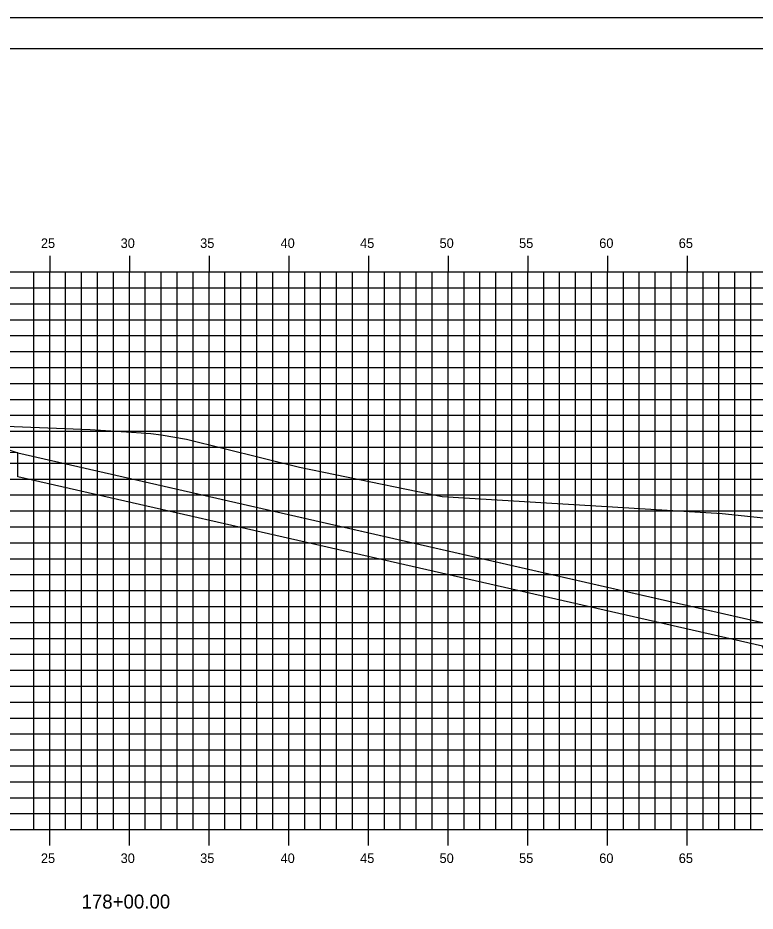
# Model space of a CAD drawing. Extents: x 850598 to 870284, y 366541 to 366651.
# Drawn here: x 858878.9 to 858925.2, y 366595.1 to 366651.2 of the extents above; entities that cross this region are included whole.
import ezdxf

# ---------------------------------------------------------------- set-up
doc = ezdxf.new("R2010")
doc.units = 0
for name, color, linetype in [('BORDER', 7, 'Continuous'), ('D_Drainage_RipRap', 7, 'Continuous'), ('D_Roadway_Centerline', 7, 'Continuous'), ('D_Roadway_SlopeLines', 7, 'Continuous'), ('D_Roadway_SubGrade', 7, 'Continuous'), ('H_V ANNOTATION', 7, 'Continuous'), ('MAJOR', 7, 'Continuous'), ('MINOR', 7, 'Continuous'), ('PLOT BOUNDARY', 7, 'Continuous'), ('S_Roadway_Centerline', 7, 'Continuous')]:
    doc.layers.add(name, color=color, linetype=linetype)

msp = doc.modelspace()

# ---------------------------------------------------------------- linework, layer by layer
at = {"layer": 'BORDER'}
msp.add_line((858970.889, 366649.225), (858810.889, 366649.225), dxfattribs=at)
at = {"layer": 'D_Drainage_RipRap'}
msp.add_lwpolyline([(858925.62, 366613.225), (858942.111, 366609.471), (858951.973, 366607.225), (858948.973, 366604.225), (858945.973, 366604.225), (858942.973, 366606.021), (858926.482, 366609.775), (858925.62, 366611.725), (858878.889, 366622.365), (858878.889, 366623.865)], close=True, dxfattribs=at)
at = {"layer": 'D_Roadway_Centerline'}
msp.add_lwpolyline([(858825.95, 366620.276), (858826.889, 366620.745), (858833.144, 366623.873), (858836.889, 366625.745), (858838.889, 366625.865), (858844.889, 366626.225), (858855.889, 366626.555), (858866.889, 366626.225), (858870.889, 366625.985), (858872.889, 366625.865), (858878.889, 366623.865), (858925.62, 366613.225), (858942.111, 366609.471), (858951.973, 366607.225), (858955.889, 366607.225)], dxfattribs=at)
at = {"layer": 'D_Roadway_SlopeLines'}
msp.add_lwpolyline([(858878.889, 366623.865), (858951.973, 366607.225), (858951.973, 366607.225)], dxfattribs=at)
at = {"layer": 'D_Roadway_SubGrade'}
msp.add_lwpolyline([(858866.889, 366625.725), (858867.889, 366625.665), (858867.889, 366625.915), (858872.889, 366625.615), (858872.889, 366625.865), (858878.889, 366623.865), (858866.889, 366624.225)], close=True, dxfattribs=at)
at = {"layer": 'MAJOR'}
for p, q in [((858880.889, 366636.227), (858880.889, 366635.225)), ((858880.889, 366636.227), (858880.889, 366635.225)), ((858885.889, 366636.227), (858885.889, 366635.225)), ((858885.889, 366636.227), (858885.889, 366635.225)), ((858890.889, 366636.227), (858890.889, 366635.225)), ((858890.889, 366636.227), (858890.889, 366635.225)), ((858895.889, 366636.227), (858895.889, 366635.225)), ((858895.889, 366636.227), (858895.889, 366635.225)), ((858900.889, 366636.227), (858900.889, 366635.225)), ((858900.889, 366636.227), (858900.889, 366635.225)), ((858905.889, 366636.227), (858905.889, 366635.225)), ((858905.889, 366636.227), (858905.889, 366635.225)), ((858910.889, 366636.227), (858910.889, 366635.225)), ((858910.889, 366636.227), (858910.889, 366635.225)), ((858915.889, 366636.227), (858915.889, 366635.225)), ((858915.889, 366636.227), (858915.889, 366635.225)), ((858920.889, 366636.227), (858920.889, 366635.225)), ((858920.889, 366636.227), (858920.889, 366635.225)), ((858815.889, 366635.225), (858955.889, 366635.225)), ((858815.889, 366635.225), (858955.889, 366635.225)), ((858815.889, 366635.225), (858955.889, 366635.225)), ((858815.889, 366635.225), (858955.889, 366635.225)), ((858880.889, 366600.225), (858880.889, 366635.225)), ((858880.889, 366600.225), (858880.889, 366635.225)), ((858885.889, 366600.225), (858885.889, 366635.225)), ((858885.889, 366600.225), (858885.889, 366635.225)), ((858890.889, 366600.225), (858890.889, 366635.225)), ((858890.889, 366600.225), (858890.889, 366635.225)), ((858895.889, 366600.225), (858895.889, 366635.225)), ((858895.889, 366600.225), (858895.889, 366635.225)), ((858900.889, 366600.225), (858900.889, 366635.225)), ((858900.889, 366600.225), (858900.889, 366635.225)), ((858905.889, 366600.225), (858905.889, 366635.225)), ((858905.889, 366600.225), (858905.889, 366635.225)), ((858910.889, 366600.225), (858910.889, 366635.225)), ((858910.889, 366600.225), (858910.889, 366635.225)), ((858915.889, 366600.225), (858915.889, 366635.225)), ((858915.889, 366600.225), (858915.889, 366635.225)), ((858920.889, 366600.225), (858920.889, 366635.225)), ((858920.889, 366600.225), (858920.889, 366635.225)), ((858815.889, 366630.225), (858955.889, 366630.225)), ((858815.889, 366630.225), (858955.889, 366630.225)), ((858815.889, 366625.225), (858955.889, 366625.225)), ((858815.889, 366625.225), (858955.889, 366625.225)), ((858815.889, 366620.225), (858955.889, 366620.225)), ((858815.889, 366620.225), (858955.889, 366620.225)), ((858815.889, 366615.225), (858955.889, 366615.225)), ((858815.889, 366615.225), (858955.889, 366615.225)), ((858815.889, 366610.225), (858955.889, 366610.225)), ((858815.889, 366610.225), (858955.889, 366610.225)), ((858815.889, 366605.225), (858955.889, 366605.225)), ((858815.889, 366605.225), (858955.889, 366605.225)), ((858815.889, 366600.225), (858955.889, 366600.225)), ((858815.889, 366600.225), (858955.889, 366600.225)), ((858815.889, 366600.225), (858955.889, 366600.225)), ((858815.889, 366600.225), (858955.889, 366600.225)), ((858880.889, 366599.223), (858880.889, 366600.225)), ((858880.889, 366599.223), (858880.889, 366600.225)), ((858885.889, 366599.223), (858885.889, 366600.225)), ((858885.889, 366599.223), (858885.889, 366600.225)), ((858890.889, 366599.223), (858890.889, 366600.225)), ((858890.889, 366599.223), (858890.889, 366600.225)), ((858895.889, 366599.223), (858895.889, 366600.225)), ((858895.889, 366599.223), (858895.889, 366600.225)), ((858900.889, 366599.223), (858900.889, 366600.225)), ((858900.889, 366599.223), (858900.889, 366600.225)), ((858905.889, 366599.223), (858905.889, 366600.225)), ((858905.889, 366599.223), (858905.889, 366600.225)), ((858910.889, 366599.223), (858910.889, 366600.225)), ((858910.889, 366599.223), (858910.889, 366600.225)), ((858915.889, 366599.223), (858915.889, 366600.225)), ((858915.889, 366599.223), (858915.889, 366600.225)), ((858920.889, 366599.223), (858920.889, 366600.225)), ((858920.889, 366599.223), (858920.889, 366600.225))]:
    msp.add_line(p, q, dxfattribs=at)
at = {"layer": 'MINOR'}
for p, q in [((858879.889, 366600.225), (858879.889, 366635.225)), ((858879.889, 366600.225), (858879.889, 366635.225)), ((858881.889, 366600.225), (858881.889, 366635.225)), ((858881.889, 366600.225), (858881.889, 366635.225)), ((858882.889, 366600.225), (858882.889, 366635.225)), ((858882.889, 366600.225), (858882.889, 366635.225)), ((858883.889, 366600.225), (858883.889, 366635.225)), ((858883.889, 366600.225), (858883.889, 366635.225)), ((858884.889, 366600.225), (858884.889, 366635.225)), ((858884.889, 366600.225), (858884.889, 366635.225)), ((858886.889, 366600.225), (858886.889, 366635.225)), ((858886.889, 366600.225), (858886.889, 366635.225)), ((858887.889, 366600.225), (858887.889, 366635.225)), ((858887.889, 366600.225), (858887.889, 366635.225)), ((858888.889, 366600.225), (858888.889, 366635.225)), ((858888.889, 366600.225), (858888.889, 366635.225)), ((858889.889, 366600.225), (858889.889, 366635.225)), ((858889.889, 366600.225), (858889.889, 366635.225)), ((858891.889, 366600.225), (858891.889, 366635.225)), ((858891.889, 366600.225), (858891.889, 366635.225)), ((858892.889, 366600.225), (858892.889, 366635.225)), ((858892.889, 366600.225), (858892.889, 366635.225)), ((858893.889, 366600.225), (858893.889, 366635.225)), ((858893.889, 366600.225), (858893.889, 366635.225)), ((858894.889, 366600.225), (858894.889, 366635.225)), ((858894.889, 366600.225), (858894.889, 366635.225)), ((858896.889, 366600.225), (858896.889, 366635.225)), ((858896.889, 366600.225), (858896.889, 366635.225)), ((858897.889, 366600.225), (858897.889, 366635.225)), ((858897.889, 366600.225), (858897.889, 366635.225)), ((858898.889, 366600.225), (858898.889, 366635.225)), ((858898.889, 366600.225), (858898.889, 366635.225)), ((858899.889, 366600.225), (858899.889, 366635.225)), ((858899.889, 366600.225), (858899.889, 366635.225)), ((858901.889, 366600.225), (858901.889, 366635.225)), ((858901.889, 366600.225), (858901.889, 366635.225)), ((858902.889, 366600.225), (858902.889, 366635.225)), ((858902.889, 366600.225), (858902.889, 366635.225)), ((858903.889, 366600.225), (858903.889, 366635.225)), ((858903.889, 366600.225), (858903.889, 366635.225)), ((858904.889, 366600.225), (858904.889, 366635.225)), ((858904.889, 366600.225), (858904.889, 366635.225)), ((858906.889, 366600.225), (858906.889, 366635.225)), ((858906.889, 366600.225), (858906.889, 366635.225)), ((858907.889, 366600.225), (858907.889, 366635.225)), ((858907.889, 366600.225), (858907.889, 366635.225)), ((858908.889, 366600.225), (858908.889, 366635.225)), ((858908.889, 366600.225), (858908.889, 366635.225)), ((858909.889, 366600.225), (858909.889, 366635.225)), ((858909.889, 366600.225), (858909.889, 366635.225)), ((858911.889, 366600.225), (858911.889, 366635.225)), ((858911.889, 366600.225), (858911.889, 366635.225)), ((858912.889, 366600.225), (858912.889, 366635.225)), ((858912.889, 366600.225), (858912.889, 366635.225)), ((858913.889, 366600.225), (858913.889, 366635.225)), ((858913.889, 366600.225), (858913.889, 366635.225)), ((858914.889, 366600.225), (858914.889, 366635.225)), ((858914.889, 366600.225), (858914.889, 366635.225)), ((858916.889, 366600.225), (858916.889, 366635.225)), ((858916.889, 366600.225), (858916.889, 366635.225)), ((858917.889, 366600.225), (858917.889, 366635.225)), ((858917.889, 366600.225), (858917.889, 366635.225)), ((858918.889, 366600.225), (858918.889, 366635.225)), ((858918.889, 366600.225), (858918.889, 366635.225)), ((858919.889, 366600.225), (858919.889, 366635.225)), ((858919.889, 366600.225), (858919.889, 366635.225)), ((858921.889, 366600.225), (858921.889, 366635.225)), ((858921.889, 366600.225), (858921.889, 366635.225)), ((858922.889, 366600.225), (858922.889, 366635.225)), ((858922.889, 366600.225), (858922.889, 366635.225)), ((858923.889, 366600.225), (858923.889, 366635.225)), ((858923.889, 366600.225), (858923.889, 366635.225)), ((858924.889, 366600.225), (858924.889, 366635.225)), ((858924.889, 366600.225), (858924.889, 366635.225)), ((858815.889, 366634.225), (858955.889, 366634.225)), ((858815.889, 366634.225), (858955.889, 366634.225)), ((858815.889, 366633.225), (858955.889, 366633.225)), ((858815.889, 366633.225), (858955.889, 366633.225)), ((858815.889, 366632.225), (858955.889, 366632.225)), ((858815.889, 366632.225), (858955.889, 366632.225)), ((858815.889, 366631.225), (858955.889, 366631.225)), ((858815.889, 366631.225), (858955.889, 366631.225)), ((858815.889, 366629.225), (858955.889, 366629.225)), ((858815.889, 366629.225), (858955.889, 366629.225)), ((858815.889, 366628.225), (858955.889, 366628.225)), ((858815.889, 366628.225), (858955.889, 366628.225)), ((858815.889, 366627.225), (858955.889, 366627.225)), ((858815.889, 366627.225), (858955.889, 366627.225)), ((858815.889, 366626.225), (858955.889, 366626.225)), ((858815.889, 366626.225), (858955.889, 366626.225)), ((858815.889, 366624.225), (858955.889, 366624.225)), ((858815.889, 366624.225), (858955.889, 366624.225)), ((858815.889, 366623.225), (858955.889, 366623.225)), ((858815.889, 366623.225), (858955.889, 366623.225)), ((858815.889, 366622.225), (858955.889, 366622.225)), ((858815.889, 366622.225), (858955.889, 366622.225)), ((858815.889, 366621.225), (858955.889, 366621.225)), ((858815.889, 366621.225), (858955.889, 366621.225)), ((858815.889, 366619.225), (858955.889, 366619.225)), ((858815.889, 366619.225), (858955.889, 366619.225)), ((858815.889, 366618.225), (858955.889, 366618.225)), ((858815.889, 366618.225), (858955.889, 366618.225)), ((858815.889, 366617.225), (858955.889, 366617.225)), ((858815.889, 366617.225), (858955.889, 366617.225)), ((858815.889, 366616.225), (858955.889, 366616.225)), ((858815.889, 366616.225), (858955.889, 366616.225)), ((858815.889, 366614.225), (858955.889, 366614.225)), ((858815.889, 366614.225), (858955.889, 366614.225)), ((858815.889, 366613.225), (858955.889, 366613.225)), ((858815.889, 366613.225), (858955.889, 366613.225)), ((858815.889, 366612.225), (858955.889, 366612.225)), ((858815.889, 366612.225), (858955.889, 366612.225)), ((858815.889, 366611.225), (858955.889, 366611.225)), ((858815.889, 366611.225), (858955.889, 366611.225)), ((858815.889, 366609.225), (858955.889, 366609.225)), ((858815.889, 366609.225), (858955.889, 366609.225)), ((858815.889, 366608.225), (858955.889, 366608.225)), ((858815.889, 366608.225), (858955.889, 366608.225)), ((858815.889, 366607.225), (858955.889, 366607.225)), ((858815.889, 366607.225), (858955.889, 366607.225)), ((858815.889, 366606.225), (858955.889, 366606.225)), ((858815.889, 366606.225), (858955.889, 366606.225)), ((858815.889, 366604.225), (858955.889, 366604.225)), ((858815.889, 366604.225), (858955.889, 366604.225)), ((858815.889, 366603.225), (858955.889, 366603.225)), ((858815.889, 366603.225), (858955.889, 366603.225)), ((858815.889, 366602.225), (858955.889, 366602.225)), ((858815.889, 366602.225), (858955.889, 366602.225)), ((858815.889, 366601.225), (858955.889, 366601.225)), ((858815.889, 366601.225), (858955.889, 366601.225))]:
    msp.add_line(p, q, dxfattribs=at)
at = {"layer": 'PLOT BOUNDARY'}
msp.add_lwpolyline([(858802.796, 366541.166), (858972.796, 366541.166), (858972.796, 366651.166), (858802.796, 366651.166)], close=True, dxfattribs=at)
at = {"layer": 'S_Roadway_Centerline'}
msp.add_lwpolyline([(858877.568, 366625.569), (858883.434, 366625.329), (858886.019, 366625.17), (858887.234, 366625.091), (858887.891, 366625.003), (858889.467, 366624.733), (858896.558, 366622.959), (858905.521, 366621.121), (858923.09, 366620.062), (858933.051, 366619.014), (858939.771, 366613.693), (858942.387, 366611.022), (858943.579, 366611.178), (858955.889, 366607.252)], dxfattribs=at)

# ---------------------------------------------------------------- texts
at = {"layer": 'H_V ANNOTATION'}
for s, height, p in [('25', 0.6, (858880.335, 366636.725)), ('30', 0.6, (858885.338, 366636.725)), ('35', 0.6, (858890.33, 366636.725)), ('40', 0.6, (858895.375, 366636.725)), ('45', 0.6, (858900.367, 366636.725)), ('50', 0.6, (858905.354, 366636.725)), ('55', 0.6, (858910.346, 366636.725)), ('60', 0.6, (858915.375, 366636.725)), ('65', 0.6, (858920.367, 366636.725)), ('25', 0.6, (858880.335, 366598.125)), ('30', 0.6, (858885.338, 366598.125)), ('35', 0.6, (858890.33, 366598.125)), ('40', 0.6, (858895.375, 366598.125)), ('45', 0.6, (858900.367, 366598.125)), ('50', 0.6, (858905.354, 366598.125)), ('55', 0.6, (858910.346, 366598.125)), ('60', 0.6, (858915.375, 366598.125)), ('65', 0.6, (858920.367, 366598.125)), ('178+00.00', 0.875, (858882.885, 366595.268))]:
    msp.add_text(s, height=height, dxfattribs=at).set_placement(p)

doc.saveas('drawing.dxf')
